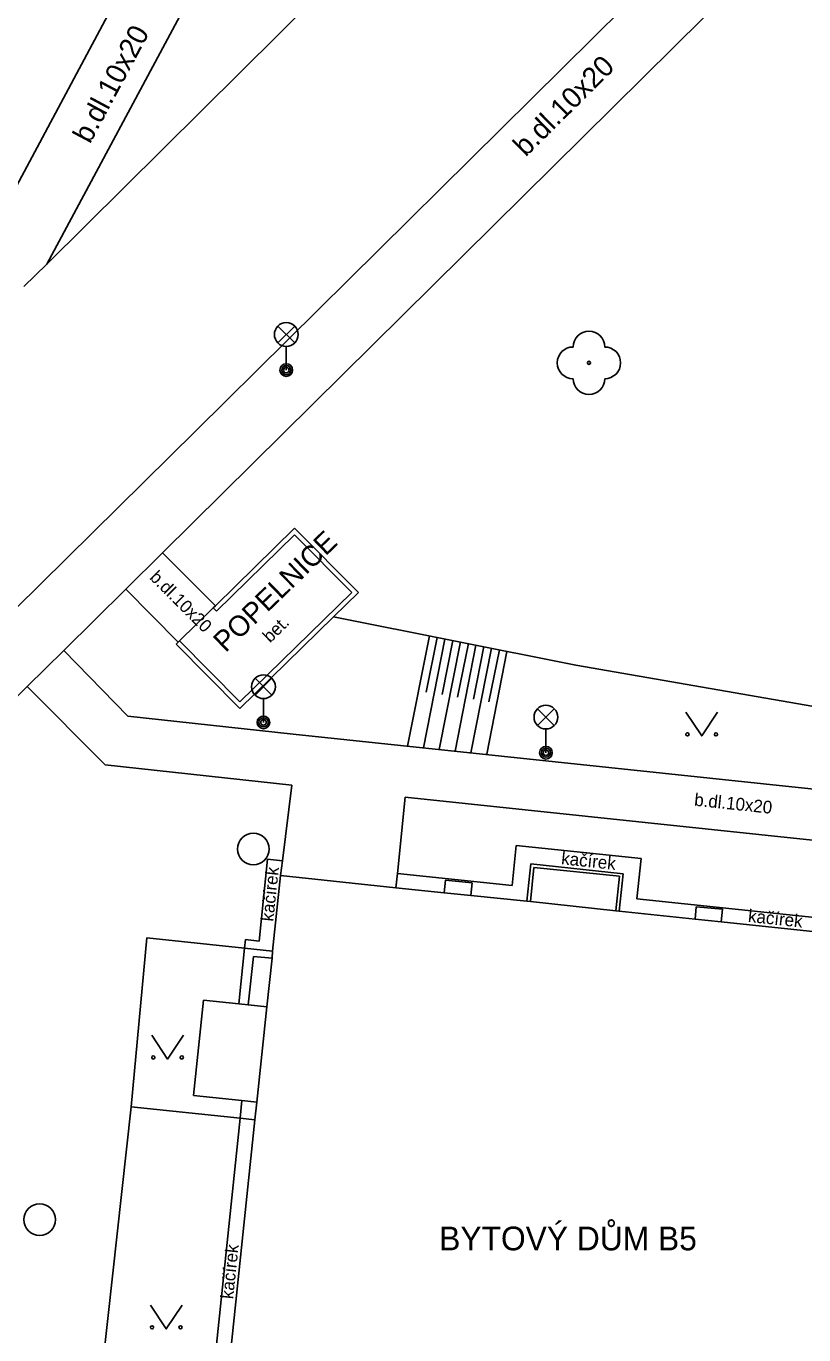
# Model space of a CAD drawing. Extents: x -598233 to -596890, y -1157848 to -1156431.
# Drawn here: x -597719.3 to -597694.74, y -1156759.46 to -1156718.14 of the extents above; entities that cross this region are included whole.
import ezdxf

# ---------------------------------------------------------------- set-up
doc = ezdxf.new("R2010")
doc.units = 0
for name, color, linetype in [('Level 10', 7, 'Continuous'), ('Level 11', 7, 'Continuous'), ('Level 14', 7, 'Continuous'), ('Level 15', 7, 'Continuous'), ('Level 22', 7, 'Continuous'), ('Level 27', 7, 'Continuous'), ('Level 33', 7, 'Continuous'), ('Level 36', 7, 'Continuous'), ('Level 40', 7, 'Continuous'), ('Level 41', 7, 'Continuous'), ('Level 5', 7, 'Continuous'), ('Level 7', 7, 'Continuous'), ('Level 8', 7, 'Continuous')]:
    doc.layers.add(name, color=color, linetype=linetype)

msp = doc.modelspace()

# ---------------------------------------------------------------- linework, layer by layer
at = {"layer": 'Level 10'}
for points in [[(-597713.95, -1156730.92), (-597699.47, -1156716.59)], [(-597718.65, -1156725.65), (-597714.14, -1156717.22)], [(-597719.38, -1156726.36), (-597718.65, -1156725.65)], [(-597727, -1156743.79), (-597713.95, -1156730.92)]]:
    msp.add_lwpolyline(points, dxfattribs=at)
at = {"layer": 'Level 11'}
for points in [[(-597705.2, -1156712.31), (-597718.65, -1156725.65)], [(-597720.1, -1156724.12), (-597715.58, -1156715.64)], [(-597715, -1156734.77), (-597697.91, -1156717.88)], [(-597716.16, -1156735.92), (-597715, -1156734.77)], [(-597715, -1156734.77), (-597713.33, -1156736.44)], [(-597718.12, -1156737.85), (-597716.16, -1156735.92)], [(-597716.16, -1156735.92), (-597714.5, -1156737.59)], [(-597719.27, -1156738.99), (-597718.12, -1156737.85)], [(-597718.12, -1156737.85), (-597716.09, -1156739.93)], [(-597728.48, -1156748.08), (-597727.22, -1156746.83), (-597726.65, -1156746.26), (-597719.27, -1156738.99)], [(-597716.81, -1156741.46), (-597719.27, -1156738.99)], [(-597716.09, -1156739.93), (-597710.87, -1156740.49)], [(-597710.87, -1156740.49), (-597686.05, -1156743.11)], [(-597710.91, -1156742.1), (-597716.81, -1156741.46)], [(-597711.27, -1156744.96), (-597711.21, -1156744.49), (-597710.91, -1156742.1)], [(-597707.34, -1156742.48), (-597707.58, -1156744.89), (-597707.63, -1156745.34)], [(-597686.69, -1156744.66), (-597707.34, -1156742.48)], [(-597703.96, -1156745.27), (-597703.83, -1156744.01)], [(-597703.83, -1156744.01), (-597699.88, -1156744.42)], [(-597711.95, -1156747.03), (-597711.68, -1156744.44)], [(-597711.68, -1156744.44), (-597711.21, -1156744.49)], [(-597700.02, -1156745.69), (-597699.88, -1156744.42)], [(-597707.58, -1156744.89), (-597703.96, -1156745.27)], [(-597703.49, -1156745.77), (-597703.37, -1156744.59)], [(-597703.38, -1156745.78), (-597703.27, -1156744.7)], [(-597703.37, -1156744.59), (-597700.45, -1156744.9)], [(-597703.27, -1156744.7), (-597700.57, -1156744.98)], [(-597700.58, -1156746.08), (-597700.45, -1156744.9)], [(-597706.1, -1156745.5), (-597706.06, -1156745.1)], [(-597706.06, -1156745.1), (-597705.22, -1156745.19)], [(-597705.22, -1156745.19), (-597705.26, -1156745.59)], [(-597700.57, -1156744.98), (-597700.68, -1156746.07)], [(-597700.02, -1156745.69), (-597692.09, -1156746.52)], [(-597698.18, -1156746.33), (-597698.14, -1156745.94)], [(-597698.14, -1156745.94), (-597697.31, -1156746.02)], [(-597697.31, -1156746.02), (-597697.35, -1156746.42)], [(-597712.59, -1156749.01), (-597712.41, -1156747.25)], [(-597712.41, -1156747.25), (-597712.38, -1156746.98)], [(-597711.95, -1156747.03), (-597712.38, -1156746.98)], [(-597712.29, -1156749.04), (-597712.12, -1156747.51)], [(-597712.12, -1156747.51), (-597711.54, -1156747.57)], [(-597714.02, -1156751.9), (-597713.7, -1156748.89)], [(-597711.7, -1156749.1), (-597712.29, -1156749.04), (-597712.59, -1156749.01), (-597713.7, -1156748.89)], [(-597712.02, -1156752.11), (-597712.49, -1156752.06), (-597714.02, -1156751.9)], [(-597712.55, -1156752.62), (-597712.49, -1156752.06)], [(-597713.73, -1156763.89), (-597712.55, -1156752.62)]]:
    msp.add_lwpolyline(points, dxfattribs=at)
at = {"layer": 'Level 14'}
for points in [[(-597709.6, -1156736.79), (-597701.94, -1156738.31)], [(-597701.94, -1156738.31), (-597687.22, -1156740.87)]]:
    msp.add_lwpolyline(points, dxfattribs=at)
at = {"layer": 'Level 15'}
for points in [[(-597706.57, -1156737.39), (-597707.26, -1156740.87)], [(-597706.32, -1156737.44), (-597706.67, -1156739.17)], [(-597706.08, -1156737.49), (-597706.76, -1156740.92)], [(-597705.59, -1156737.58), (-597706.26, -1156740.98)], [(-597705.83, -1156737.54), (-597706.17, -1156739.24)], [(-597705.1, -1156737.68), (-597705.76, -1156741.03)], [(-597705.34, -1156737.63), (-597705.68, -1156739.32)], [(-597704.61, -1156737.78), (-597705.26, -1156741.08)], [(-597704.85, -1156737.73), (-597705.18, -1156739.39)], [(-597704.12, -1156737.88), (-597704.76, -1156741.13)], [(-597704.36, -1156737.83), (-597704.69, -1156739.47)]]:
    msp.add_lwpolyline(points, dxfattribs=at)
at = {"layer": 'Level 22'}
msp.add_circle((-597701.53, -1156728.77), 0.05, dxfattribs=at)
for centre, start, end in [((-597701.53, -1156728.27), 0, 180), ((-597702.03, -1156728.77), 90, 270), ((-597701.03, -1156728.77), 270, 90), ((-597701.53, -1156729.27), 180, 0)]:
    msp.add_arc(centre, 0.5, start, end, dxfattribs=at)
at = {"layer": 'Level 27'}
for centre in [(-597712.13, -1156744.12), (-597718.88, -1156755.82)]:
    msp.add_circle(centre, 0.5, dxfattribs=at)
at = {"layer": 'Level 33'}
for p, q in [((-597711.355, -1156728.14), (-597710.825, -1156727.61)), ((-597711.355, -1156727.61), (-597710.825, -1156728.14)), ((-597711.09, -1156728.25), (-597711.09, -1156729)), ((-597712.075, -1156739.26), (-597711.545, -1156738.73)), ((-597712.075, -1156738.73), (-597711.545, -1156739.26)), ((-597711.81, -1156739.37), (-597711.81, -1156740.12)), ((-597703.155, -1156740.22), (-597702.625, -1156739.69)), ((-597703.155, -1156739.69), (-597702.625, -1156740.22)), ((-597702.89, -1156740.33), (-597702.89, -1156741.08))]:
    msp.add_line(p, q, dxfattribs=at)
for centre, radius in [((-597711.09, -1156727.875), 0.375), ((-597711.09, -1156729), 0.2), ((-597711.09, -1156729), 0.1445), ((-597711.09, -1156729), 0.0876), ((-597711.81, -1156738.995), 0.375), ((-597711.81, -1156740.12), 0.2), ((-597702.89, -1156739.955), 0.375), ((-597711.81, -1156740.12), 0.1445), ((-597711.81, -1156740.12), 0.0876), ((-597702.89, -1156741.08), 0.2), ((-597702.89, -1156741.08), 0.1445), ((-597702.89, -1156741.08), 0.0876)]:
    msp.add_circle(centre, radius, dxfattribs=at)
at = {"layer": 'Level 36'}
for points in [[(-597698.47, -1156739.8), (-597697.97, -1156740.55), (-597697.47, -1156739.8)], [(-597715.34, -1156750), (-597714.84, -1156750.75), (-597714.34, -1156750)], [(-597715.38, -1156758.52), (-597714.88, -1156759.27), (-597714.38, -1156758.52)]]:
    msp.add_lwpolyline(points, dxfattribs=at)
for centre in [(-597698.4202, -1156740.4998), (-597697.5208, -1156740.4998), (-597715.2902, -1156750.6998), (-597714.3908, -1156750.6998), (-597715.3302, -1156759.2198), (-597714.4308, -1156759.2198)]:
    msp.add_circle(centre, 0.05, dxfattribs=at)
at = {"layer": 'Level 5'}
for points in [[(-597713.21, -1156763.46), (-597712.08, -1156752.67), (-597712.02, -1156752.11), (-597711.7, -1156749.1), (-597711.54, -1156747.57), (-597711.52, -1156747.34), (-597711.27, -1156744.96)], [(-597711.27, -1156744.96), (-597707.63, -1156745.34), (-597706.1, -1156745.5), (-597705.26, -1156745.59), (-597703.49, -1156745.77), (-597703.38, -1156745.78), (-597700.68, -1156746.07), (-597700.58, -1156746.08), (-597698.18, -1156746.33), (-597697.35, -1156746.42), (-597692.77, -1156746.9)]]:
    msp.add_lwpolyline(points, dxfattribs=at)
at = {"layer": 'Level 7'}
for points in [[(-597710.83, -1156733.99), (-597713.33, -1156736.44), (-597713.4, -1156736.5)], [(-597708.81, -1156736.02), (-597710.83, -1156733.99)], [(-597710.83, -1156734.2), (-597713.29, -1156736.61)], [(-597709.02, -1156736.02), (-597710.83, -1156734.2)], [(-597712.56, -1156739.68), (-597709.6, -1156736.79), (-597708.81, -1156736.02)], [(-597712.56, -1156739.47), (-597709.02, -1156736.02)], [(-597713.29, -1156736.61), (-597713.4, -1156736.5)], [(-597714.46, -1156737.55), (-597714.5, -1156737.59), (-597714.57, -1156737.65)], [(-597714.57, -1156737.65), (-597712.56, -1156739.68)], [(-597714.46, -1156737.55), (-597712.56, -1156739.47)], [(-597715.49, -1156746.92), (-597715.99, -1156752.26)], [(-597712.41, -1156747.25), (-597715.49, -1156746.92)], [(-597711.52, -1156747.34), (-597712.41, -1156747.25)], [(-597715.99, -1156752.26), (-597717.62, -1156767.06)], [(-597712.55, -1156752.62), (-597715.99, -1156752.26)], [(-597712.08, -1156752.67), (-597712.55, -1156752.62)]]:
    msp.add_lwpolyline(points, dxfattribs=at)
at = {"layer": 'Level 8'}
msp.add_lwpolyline([(-597713.4, -1156736.5), (-597714.46, -1156737.55)], dxfattribs=at)

# ---------------------------------------------------------------- texts
at = {"layer": 'Level 40'}
for s, height, rotation, p in [('b.dl.10x20', 0.65, 61.85348, (-597717.29, -1156721.88)), ('b.dl.10x20', 0.65, 44.71659, (-597703.53, -1156722.29)), ('b.dl.10x20', 0.4, 315, (-597715.43, -1156735.57)), ('bet.', 0.4, 44.50059, (-597711.6, -1156737.63)), ('b.dl.10x20', 0.4, 353.97366, (-597698.22, -1156742.75)), ('kačírek', 0.4, 354.01357, (-597702.42, -1156744.6)), ('kačírek', 0.4, 84, (-597711.5, -1156746.42)), ('kačírek', 0.4, 354.01357, (-597696.52, -1156746.42)), ('kačírek', 0.4, 84.01357, (-597712.77, -1156758.34))]:
    msp.add_text(s, height=height, rotation=rotation, dxfattribs=at).set_placement(p)
at = {"layer": 'Level 41'}
msp.add_text('POPELNICE', height=0.65, rotation=44, dxfattribs=at).set_placement((-597713.01, -1156737.94))
msp.add_text('BYTOVÝ DŮM B5', height=0.75, dxfattribs=at).set_placement((-597706.26, -1156756.79))

doc.saveas('drawing.dxf')
